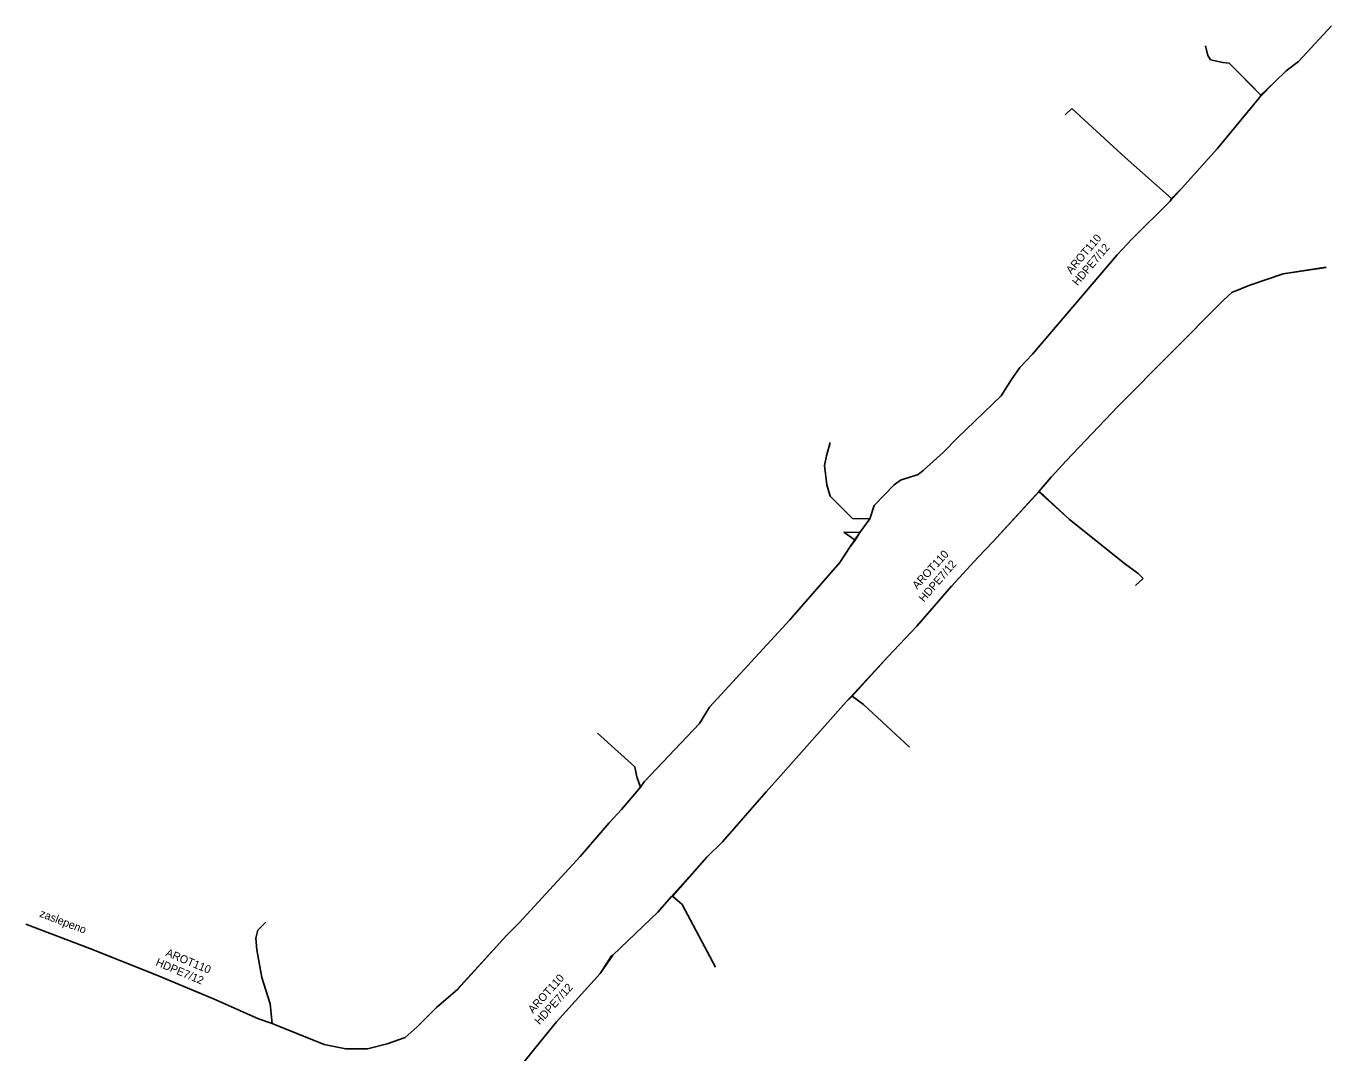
# Model space of a CAD drawing. Extents: x -651943 to -618711, y -1138561 to -1100552.
# Drawn here: x -644702.1 to -644580.3, y -1119570.3 to -1119474.1 of the extents above; entities that cross this region are included whole.
import ezdxf

# ---------------------------------------------------------------- set-up
doc = ezdxf.new("R2010")
doc.units = 0
for name, color, linetype in [('KT optika', 7, 'Continuous'), ('KT trasa', 7, 'Continuous'), ('KT zařízení', 7, 'Continuous')]:
    doc.layers.add(name, color=color, linetype=linetype)

msp = doc.modelspace()

# ---------------------------------------------------------------- linework, layer by layer
at = {"layer": 'KT optika'}
for p, q in [((-644579.74, -1119474.07), (-644582.85, -1119477.41)), ((-644591.33, -1119476.85), (-644591.56, -1119475.93)), ((-644591.09, -1119477.23), (-644591.33, -1119476.85)), ((-644589.95, -1119477.49), (-644591.09, -1119477.23)), ((-644589.34, -1119477.56), (-644589.95, -1119477.49)), ((-644587.44, -1119479.45), (-644589.34, -1119477.56)), ((-644582.85, -1119477.41), (-644584.01, -1119478.28)), ((-644584.01, -1119478.28), (-644585.1, -1119479.34)), ((-644586.38, -1119480.54), (-644587.44, -1119479.45)), ((-644585.1, -1119479.34), (-644586.47, -1119480.75)), ((-644586.47, -1119480.75), (-644590.47, -1119485.6)), ((-644604.09, -1119481.8), (-644604.71, -1119482.41)), ((-644599.08, -1119486.39), (-644604.09, -1119481.8)), ((-644590.47, -1119485.6), (-644593.78, -1119489.26)), ((-644594.74, -1119490.25), (-644599.08, -1119486.39)), ((-644593.78, -1119489.26), (-644594.88, -1119490.48)), ((-644594.88, -1119490.48), (-644598.43, -1119494.02)), ((-644598.43, -1119494.02), (-644599.84, -1119495.51)), ((-644607.77, -1119504.85), (-644599.84, -1119495.51)), ((-644580.29, -1119496.69), (-644584.27, -1119497.3)), ((-644587.41, -1119498.38), (-644589.08, -1119499.05)), ((-644584.27, -1119497.3), (-644587.41, -1119498.38)), ((-644589.08, -1119499.05), (-644589.87, -1119499.76)), ((-644589.87, -1119499.76), (-644599.74, -1119509.72)), ((-644608.96, -1119506.09), (-644607.77, -1119504.85)), ((-644609.73, -1119507.22), (-644608.96, -1119506.09)), ((-644610.7, -1119508.74), (-644609.73, -1119507.22)), ((-644614.8, -1119512.69), (-644610.7, -1119508.74)), ((-644599.74, -1119509.72), (-644604.61, -1119514.83)), ((-644616.12, -1119514.02), (-644614.8, -1119512.69)), ((-644626.74, -1119513.13), (-644627.07, -1119514.37)), ((-644618.02, -1119515.74), (-644616.12, -1119514.02)), ((-644627.07, -1119514.37), (-644627.28, -1119515.28)), ((-644627.28, -1119515.28), (-644627.06, -1119517.08)), ((-644604.61, -1119514.83), (-644606.02, -1119516.36)), ((-644620.14, -1119516.64), (-644620.74, -1119517.1)), ((-644618.49, -1119516.13), (-644620.14, -1119516.64)), ((-644618.02, -1119515.74), (-644618.49, -1119516.13)), ((-644606.02, -1119516.36), (-644607.14, -1119517.69)), ((-644627.06, -1119517.08), (-644626.75, -1119518.15)), ((-644620.74, -1119517.1), (-644622.6, -1119519.03)), ((-644607.14, -1119517.69), (-644611.45, -1119522.39)), ((-644607.18, -1119517.74), (-644604.35, -1119520.32)), ((-644626.75, -1119518.15), (-644624.65, -1119520.24)), ((-644622.6, -1119519.03), (-644623.03, -1119520.26)), ((-644623.03, -1119520.26), (-644624.65, -1119520.24)), ((-644623.03, -1119520.26), (-644623.97, -1119521.57)), ((-644604.35, -1119520.32), (-644599.15, -1119524.45)), ((-644625.45, -1119521.52), (-644624.39, -1119522.28)), ((-644624.89, -1119522.92), (-644623.97, -1119521.57)), ((-644611.45, -1119522.39), (-644612.87, -1119523.86)), ((-644625.83, -1119524.37), (-644624.89, -1119522.92)), ((-644612.87, -1119523.86), (-644615.36, -1119526.58)), ((-644630.51, -1119529.73), (-644625.83, -1119524.37)), ((-644599.15, -1119524.45), (-644597.88, -1119525.4)), ((-644597.41, -1119525.88), (-644598.12, -1119526.52)), ((-644597.88, -1119525.4), (-644597.41, -1119525.88)), ((-644615.36, -1119526.58), (-644618.6, -1119530.34)), ((-644631.95, -1119531.3), (-644630.51, -1119529.73)), ((-644638.05, -1119537.92), (-644631.95, -1119531.3)), ((-644618.6, -1119530.34), (-644621.34, -1119533.2)), ((-644621.34, -1119533.2), (-644625.23, -1119537.42)), ((-644625.23, -1119537.42), (-644631.39, -1119544.38)), ((-644624.69, -1119536.91), (-644623.62, -1119537.68)), ((-644638.98, -1119539.45), (-644638.05, -1119537.92)), ((-644623.62, -1119537.68), (-644619.31, -1119541.69)), ((-644644.16, -1119544.94), (-644638.98, -1119539.45)), ((-644645.06, -1119543.52), (-644648.54, -1119540.38)), ((-644644.87, -1119544.47), (-644645.06, -1119543.52)), ((-644644.52, -1119545.43), (-644644.87, -1119544.47)), ((-644631.39, -1119544.38), (-644632.74, -1119545.86)), ((-644646.3, -1119547.54), (-644644.52, -1119545.43)), ((-644644.52, -1119545.43), (-644644.16, -1119544.94)), ((-644632.74, -1119545.86), (-644636.83, -1119550.56)), ((-644647.44, -1119548.79), (-644646.3, -1119547.54)), ((-644650.17, -1119551.94), (-644647.44, -1119548.79)), ((-644636.83, -1119550.56), (-644638.29, -1119552)), ((-644655.88, -1119558.14), (-644650.17, -1119551.94)), ((-644638.29, -1119552), (-644641.63, -1119555.7)), ((-644641.63, -1119555.7), (-644642.89, -1119557.16)), ((-644641.53, -1119555.66), (-644640.62, -1119556.43)), ((-644640.62, -1119556.43), (-644637.47, -1119562.3)), ((-644680.37, -1119558.85), (-644679.62, -1119558.08)), ((-644657.08, -1119559.35), (-644655.88, -1119558.14)), ((-644642.86, -1119557.12), (-644647.12, -1119561.18)), ((-644702.11, -1119558.28), (-644696.14, -1119560.57)), ((-644680.58, -1119559.6), (-644680.37, -1119558.85)), ((-644661.69, -1119564.39), (-644657.08, -1119559.35)), ((-644696.14, -1119560.57), (-644690.01, -1119562.98)), ((-644680.49, -1119560.67), (-644680.58, -1119559.6)), ((-644680.02, -1119563.28), (-644680.49, -1119560.67)), ((-644647.12, -1119561.18), (-644648.3, -1119562.89)), ((-644690.01, -1119562.98), (-644684.55, -1119565.27)), ((-644648.3, -1119562.89), (-644652.38, -1119567.42)), ((-644679.22, -1119565.75), (-644680.02, -1119563.28)), ((-644684.55, -1119565.27), (-644680.32, -1119567.16)), ((-644663.65, -1119566.08), (-644661.63, -1119564.38)), ((-644679.03, -1119567.58), (-644679.22, -1119565.75)), ((-644665.45, -1119567.9), (-644663.65, -1119566.08)), ((-644680.32, -1119567.16), (-644679.03, -1119567.58)), ((-644679.03, -1119567.58), (-644676.72, -1119568.51)), ((-644666.56, -1119568.89), (-644665.45, -1119567.9)), ((-644652.38, -1119567.42), (-644653.9, -1119569.26)), ((-644676.72, -1119568.51), (-644674.15, -1119569.55)), ((-644668.27, -1119569.49), (-644666.56, -1119568.89)), ((-644674.15, -1119569.55), (-644672.14, -1119569.96)), ((-644672.14, -1119569.96), (-644670.11, -1119569.95)), ((-644670.11, -1119569.95), (-644668.27, -1119569.49)), ((-644653.9, -1119569.26), (-644656.24, -1119572.17))]:
    msp.add_line(p, q, dxfattribs=at)
at = {"layer": 'KT trasa'}
for p, q in [((-644579.74, -1119474.07), (-644582.85, -1119477.41)), ((-644591.33, -1119476.85), (-644591.56, -1119475.93)), ((-644591.09, -1119477.23), (-644591.33, -1119476.85)), ((-644589.95, -1119477.49), (-644591.09, -1119477.23)), ((-644589.34, -1119477.56), (-644589.95, -1119477.49)), ((-644587.44, -1119479.45), (-644589.34, -1119477.56)), ((-644582.85, -1119477.41), (-644584.01, -1119478.28)), ((-644584.01, -1119478.28), (-644585.1, -1119479.34)), ((-644586.38, -1119480.54), (-644587.44, -1119479.45)), ((-644585.1, -1119479.34), (-644586.47, -1119480.75)), ((-644586.47, -1119480.75), (-644590.47, -1119485.6)), ((-644604.09, -1119481.8), (-644604.71, -1119482.41)), ((-644599.08, -1119486.39), (-644604.09, -1119481.8)), ((-644590.47, -1119485.6), (-644593.78, -1119489.26)), ((-644594.74, -1119490.25), (-644599.08, -1119486.39)), ((-644593.78, -1119489.26), (-644594.88, -1119490.48)), ((-644594.88, -1119490.48), (-644598.43, -1119494.02)), ((-644598.43, -1119494.02), (-644599.84, -1119495.51)), ((-644607.77, -1119504.85), (-644599.84, -1119495.51)), ((-644580.29, -1119496.69), (-644584.27, -1119497.3)), ((-644587.41, -1119498.38), (-644589.08, -1119499.05)), ((-644584.27, -1119497.3), (-644587.41, -1119498.38)), ((-644589.08, -1119499.05), (-644589.87, -1119499.76)), ((-644589.87, -1119499.76), (-644599.74, -1119509.72)), ((-644608.96, -1119506.09), (-644607.77, -1119504.85)), ((-644609.73, -1119507.22), (-644608.96, -1119506.09)), ((-644610.7, -1119508.74), (-644609.73, -1119507.22)), ((-644614.8, -1119512.69), (-644610.7, -1119508.74)), ((-644599.74, -1119509.72), (-644604.61, -1119514.83)), ((-644616.12, -1119514.02), (-644614.8, -1119512.69)), ((-644626.74, -1119513.13), (-644627.07, -1119514.37)), ((-644618.02, -1119515.74), (-644616.12, -1119514.02)), ((-644627.07, -1119514.37), (-644627.28, -1119515.28)), ((-644627.28, -1119515.28), (-644627.06, -1119517.08)), ((-644604.61, -1119514.83), (-644606.02, -1119516.36)), ((-644620.14, -1119516.64), (-644620.74, -1119517.1)), ((-644618.49, -1119516.13), (-644620.14, -1119516.64)), ((-644618.02, -1119515.74), (-644618.49, -1119516.13)), ((-644606.02, -1119516.36), (-644607.14, -1119517.69)), ((-644627.06, -1119517.08), (-644626.75, -1119518.15)), ((-644620.74, -1119517.1), (-644622.6, -1119519.03)), ((-644607.14, -1119517.69), (-644611.45, -1119522.39)), ((-644607.18, -1119517.74), (-644604.35, -1119520.32)), ((-644626.75, -1119518.15), (-644624.65, -1119520.24)), ((-644622.6, -1119519.03), (-644623.03, -1119520.26)), ((-644623.03, -1119520.26), (-644624.65, -1119520.24)), ((-644623.03, -1119520.26), (-644623.97, -1119521.57)), ((-644604.35, -1119520.32), (-644599.15, -1119524.45)), ((-644625.45, -1119521.52), (-644624.39, -1119522.28)), ((-644624.89, -1119522.92), (-644623.97, -1119521.57)), ((-644611.45, -1119522.39), (-644612.87, -1119523.86)), ((-644625.83, -1119524.37), (-644624.89, -1119522.92)), ((-644612.87, -1119523.86), (-644615.36, -1119526.58)), ((-644630.51, -1119529.73), (-644625.83, -1119524.37)), ((-644599.15, -1119524.45), (-644597.88, -1119525.4)), ((-644597.41, -1119525.88), (-644598.12, -1119526.52)), ((-644597.88, -1119525.4), (-644597.41, -1119525.88)), ((-644615.36, -1119526.58), (-644618.6, -1119530.34)), ((-644631.95, -1119531.3), (-644630.51, -1119529.73)), ((-644638.05, -1119537.92), (-644631.95, -1119531.3)), ((-644618.6, -1119530.34), (-644621.34, -1119533.2)), ((-644621.34, -1119533.2), (-644625.23, -1119537.42)), ((-644625.23, -1119537.42), (-644631.39, -1119544.38)), ((-644624.69, -1119536.91), (-644623.62, -1119537.68)), ((-644638.98, -1119539.45), (-644638.05, -1119537.92)), ((-644623.62, -1119537.68), (-644619.31, -1119541.69)), ((-644644.16, -1119544.94), (-644638.98, -1119539.45)), ((-644645.06, -1119543.52), (-644648.54, -1119540.38)), ((-644644.87, -1119544.47), (-644645.06, -1119543.52)), ((-644644.52, -1119545.43), (-644644.87, -1119544.47)), ((-644631.39, -1119544.38), (-644632.74, -1119545.86)), ((-644646.3, -1119547.54), (-644644.52, -1119545.43)), ((-644644.52, -1119545.43), (-644644.16, -1119544.94)), ((-644632.74, -1119545.86), (-644636.83, -1119550.56)), ((-644647.44, -1119548.79), (-644646.3, -1119547.54)), ((-644650.17, -1119551.94), (-644647.44, -1119548.79)), ((-644636.83, -1119550.56), (-644638.29, -1119552)), ((-644655.88, -1119558.14), (-644650.17, -1119551.94)), ((-644638.29, -1119552), (-644641.63, -1119555.7)), ((-644641.63, -1119555.7), (-644642.89, -1119557.16)), ((-644641.53, -1119555.66), (-644640.62, -1119556.43)), ((-644640.62, -1119556.43), (-644637.47, -1119562.3)), ((-644680.37, -1119558.85), (-644679.62, -1119558.08)), ((-644657.08, -1119559.35), (-644655.88, -1119558.14)), ((-644642.86, -1119557.12), (-644647.12, -1119561.18)), ((-644702.11, -1119558.28), (-644696.14, -1119560.57)), ((-644680.58, -1119559.6), (-644680.37, -1119558.85)), ((-644661.69, -1119564.39), (-644657.08, -1119559.35)), ((-644696.14, -1119560.57), (-644690.01, -1119562.98)), ((-644680.49, -1119560.67), (-644680.58, -1119559.6)), ((-644680.02, -1119563.28), (-644680.49, -1119560.67)), ((-644647.12, -1119561.18), (-644648.3, -1119562.89)), ((-644690.01, -1119562.98), (-644684.55, -1119565.27)), ((-644648.3, -1119562.89), (-644652.38, -1119567.42)), ((-644679.22, -1119565.75), (-644680.02, -1119563.28)), ((-644684.55, -1119565.27), (-644680.32, -1119567.16)), ((-644663.65, -1119566.08), (-644661.63, -1119564.38)), ((-644679.03, -1119567.58), (-644679.22, -1119565.75)), ((-644665.45, -1119567.9), (-644663.65, -1119566.08)), ((-644680.32, -1119567.16), (-644679.03, -1119567.58)), ((-644679.03, -1119567.58), (-644676.72, -1119568.51)), ((-644666.56, -1119568.89), (-644665.45, -1119567.9)), ((-644652.38, -1119567.42), (-644653.9, -1119569.26)), ((-644676.72, -1119568.51), (-644674.15, -1119569.55)), ((-644668.27, -1119569.49), (-644666.56, -1119568.89)), ((-644674.15, -1119569.55), (-644672.14, -1119569.96)), ((-644672.14, -1119569.96), (-644670.11, -1119569.95)), ((-644670.11, -1119569.95), (-644668.27, -1119569.49)), ((-644653.9, -1119569.26), (-644656.24, -1119572.17))]:
    msp.add_line(p, q, dxfattribs=at)
at = {"layer": 'KT zařízení'}
for p, q in [((-644579.74, -1119474.07), (-644582.85, -1119477.41)), ((-644591.33, -1119476.85), (-644591.56, -1119475.93)), ((-644591.09, -1119477.23), (-644591.33, -1119476.85)), ((-644589.95, -1119477.49), (-644591.09, -1119477.23)), ((-644589.34, -1119477.56), (-644589.95, -1119477.49)), ((-644586.38, -1119480.54), (-644589.34, -1119477.56)), ((-644582.85, -1119477.41), (-644584.01, -1119478.28)), ((-644584.01, -1119478.28), (-644585.1, -1119479.34)), ((-644585.1, -1119479.34), (-644586.38, -1119480.54)), ((-644586.47, -1119480.75), (-644590.47, -1119485.6)), ((-644586.38, -1119480.54), (-644586.47, -1119480.75)), ((-644604.09, -1119481.8), (-644604.71, -1119482.41)), ((-644599.08, -1119486.39), (-644604.09, -1119481.8)), ((-644590.47, -1119485.6), (-644593.78, -1119489.26)), ((-644594.74, -1119490.25), (-644599.08, -1119486.39)), ((-644593.78, -1119489.26), (-644594.74, -1119490.25)), ((-644594.88, -1119490.48), (-644598.43, -1119494.02)), ((-644594.74, -1119490.25), (-644594.88, -1119490.48)), ((-644598.43, -1119494.02), (-644599.84, -1119495.51)), ((-644599.84, -1119495.51), (-644607.77, -1119504.85)), ((-644584.27, -1119497.3), (-644580.24, -1119496.7)), ((-644589.08, -1119499.05), (-644587.41, -1119498.38)), ((-644587.41, -1119498.38), (-644584.27, -1119497.3)), ((-644589.87, -1119499.76), (-644589.08, -1119499.05)), ((-644599.74, -1119509.72), (-644589.87, -1119499.76)), ((-644607.77, -1119504.85), (-644608.96, -1119506.09)), ((-644608.96, -1119506.09), (-644609.73, -1119507.22)), ((-644609.73, -1119507.22), (-644610.7, -1119508.74)), ((-644610.7, -1119508.74), (-644614.8, -1119512.69)), ((-644604.61, -1119514.83), (-644599.74, -1119509.72)), ((-644614.8, -1119512.69), (-644616.12, -1119514.02)), ((-644627.07, -1119514.37), (-644626.74, -1119513.13)), ((-644616.12, -1119514.02), (-644618.02, -1119515.74)), ((-644627.28, -1119515.28), (-644627.07, -1119514.37)), ((-644627.06, -1119517.08), (-644627.28, -1119515.28)), ((-644606.02, -1119516.36), (-644604.61, -1119514.83)), ((-644620.14, -1119516.64), (-644620.74, -1119517.1)), ((-644618.49, -1119516.13), (-644620.14, -1119516.64)), ((-644618.02, -1119515.74), (-644618.49, -1119516.13)), ((-644607.14, -1119517.69), (-644606.02, -1119516.36)), ((-644626.75, -1119518.15), (-644627.06, -1119517.08)), ((-644620.74, -1119517.1), (-644622.6, -1119519.03)), ((-644611.45, -1119522.39), (-644607.18, -1119517.74)), ((-644607.18, -1119517.74), (-644607.14, -1119517.69)), ((-644607.14, -1119517.69), (-644604.35, -1119520.32)), ((-644624.65, -1119520.24), (-644626.75, -1119518.15)), ((-644622.6, -1119519.03), (-644623.03, -1119520.26)), ((-644623.03, -1119520.26), (-644624.65, -1119520.24)), ((-644623.03, -1119520.26), (-644623.97, -1119521.57)), ((-644604.35, -1119520.32), (-644599.15, -1119524.45)), ((-644623.97, -1119521.57), (-644625.45, -1119521.52)), ((-644623.97, -1119521.57), (-644624.39, -1119522.28)), ((-644624.39, -1119522.28), (-644624.89, -1119522.92)), ((-644612.87, -1119523.86), (-644611.45, -1119522.39)), ((-644624.89, -1119522.92), (-644625.83, -1119524.37)), ((-644615.36, -1119526.58), (-644612.87, -1119523.86)), ((-644625.83, -1119524.37), (-644630.51, -1119529.73)), ((-644599.15, -1119524.45), (-644597.88, -1119525.4)), ((-644597.41, -1119525.88), (-644598.12, -1119526.52)), ((-644597.88, -1119525.4), (-644597.41, -1119525.88)), ((-644618.6, -1119530.34), (-644615.36, -1119526.58)), ((-644630.51, -1119529.73), (-644631.95, -1119531.3)), ((-644631.95, -1119531.3), (-644638.05, -1119537.92)), ((-644621.34, -1119533.2), (-644618.6, -1119530.34)), ((-644624.69, -1119536.91), (-644621.34, -1119533.2)), ((-644631.39, -1119544.38), (-644625.23, -1119537.42)), ((-644625.23, -1119537.42), (-644624.69, -1119536.91)), ((-644624.69, -1119536.91), (-644623.62, -1119537.68)), ((-644638.05, -1119537.92), (-644638.98, -1119539.45)), ((-644623.62, -1119537.68), (-644619.31, -1119541.69)), ((-644638.98, -1119539.45), (-644644.16, -1119544.94)), ((-644645.06, -1119543.52), (-644648.54, -1119540.38)), ((-644644.87, -1119544.47), (-644645.06, -1119543.52)), ((-644644.52, -1119545.43), (-644644.87, -1119544.47)), ((-644632.74, -1119545.86), (-644631.39, -1119544.38)), ((-644644.52, -1119545.43), (-644646.3, -1119547.54)), ((-644644.16, -1119544.94), (-644644.52, -1119545.43)), ((-644636.83, -1119550.56), (-644632.74, -1119545.86)), ((-644646.3, -1119547.54), (-644647.44, -1119548.79)), ((-644647.44, -1119548.79), (-644650.17, -1119551.94)), ((-644638.29, -1119552), (-644636.83, -1119550.56)), ((-644650.17, -1119551.94), (-644655.88, -1119558.14)), ((-644641.53, -1119555.66), (-644638.29, -1119552)), ((-644642.86, -1119557.12), (-644641.63, -1119555.7)), ((-644641.63, -1119555.7), (-644641.53, -1119555.66)), ((-644641.53, -1119555.66), (-644640.62, -1119556.43)), ((-644640.62, -1119556.43), (-644637.47, -1119562.3)), ((-644680.37, -1119558.85), (-644679.62, -1119558.08)), ((-644655.88, -1119558.14), (-644657.08, -1119559.35)), ((-644647.12, -1119561.18), (-644642.86, -1119557.12)), ((-644696.14, -1119560.57), (-644702.11, -1119558.28)), ((-644680.58, -1119559.6), (-644680.37, -1119558.85)), ((-644657.08, -1119559.35), (-644661.63, -1119564.38)), ((-644690.01, -1119562.98), (-644696.14, -1119560.57)), ((-644680.49, -1119560.67), (-644680.58, -1119559.6)), ((-644680.02, -1119563.28), (-644680.49, -1119560.67)), ((-644648.3, -1119562.89), (-644647.24, -1119561.25)), ((-644647.24, -1119561.25), (-644647.12, -1119561.18)), ((-644684.55, -1119565.27), (-644690.01, -1119562.98)), ((-644652.38, -1119567.42), (-644648.3, -1119562.89)), ((-644679.22, -1119565.75), (-644680.02, -1119563.28)), ((-644680.32, -1119567.16), (-644684.55, -1119565.27)), ((-644661.63, -1119564.38), (-644663.65, -1119566.08)), ((-644679.03, -1119567.58), (-644679.22, -1119565.75)), ((-644663.65, -1119566.08), (-644665.45, -1119567.9)), ((-644679.03, -1119567.58), (-644680.32, -1119567.16)), ((-644676.72, -1119568.51), (-644679.03, -1119567.58)), ((-644665.45, -1119567.9), (-644666.56, -1119568.89)), ((-644653.9, -1119569.26), (-644652.38, -1119567.42)), ((-644674.15, -1119569.55), (-644676.72, -1119568.51)), ((-644666.56, -1119568.89), (-644668.27, -1119569.49)), ((-644672.14, -1119569.96), (-644674.15, -1119569.55)), ((-644670.11, -1119569.95), (-644672.14, -1119569.96)), ((-644668.27, -1119569.49), (-644670.11, -1119569.95)), ((-644656.24, -1119572.17), (-644653.9, -1119569.26))]:
    msp.add_line(p, q, dxfattribs=at)

# ---------------------------------------------------------------- texts
for s, rotation, p in [('AROT110', 49.6675, (-644604.14, -1119497.38)), ('HDPE7/12', 49.6675, (-644603.55, -1119498.48)), ('AROT110', 47.5277, (-644618.58, -1119526.93)), ('HDPE7/12', 49.2485, (-644617.94, -1119528.14)), ('zaslepeno', 339.014, (-644700.9, -1119557.55)), ('HDPE7/12', 337.2461, (-644690.02, -1119562.12)), ('AROT110', 337.2461, (-644689.09, -1119561.22)), ('AROT110', 47.9918, (-644654.59, -1119566.69)), ('HDPE7/12', 47.9918, (-644653.97, -1119567.77))]:
    msp.add_text(s, height=0.75, rotation=rotation, dxfattribs=at).set_placement(p)

doc.saveas('drawing.dxf')
